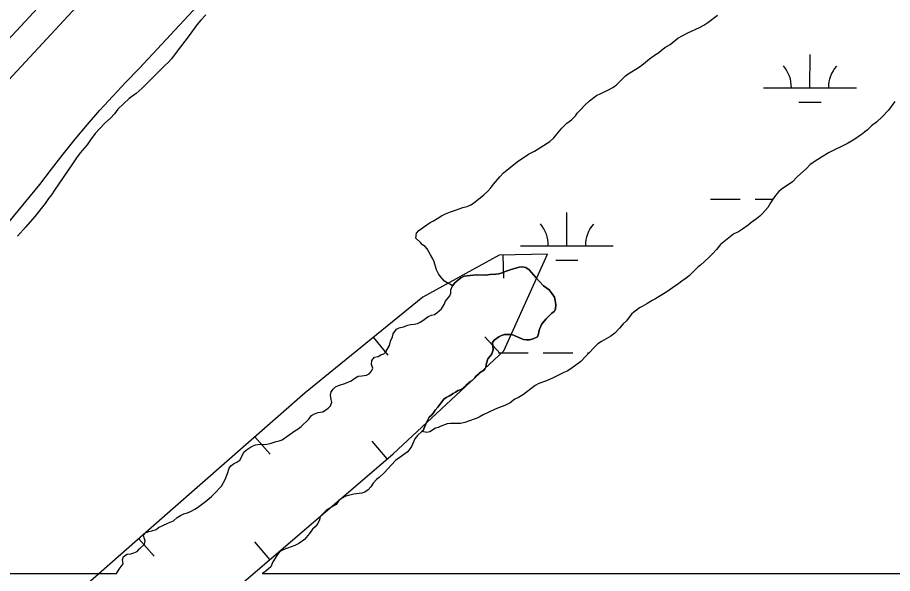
# Model space of a CAD drawing. Extents: x 3177385 to 3215275, y 903885 to 929304.
# Drawn here: x 3199953 to 3200896, y 922488 to 923087 of the extents above; entities that cross this region are included whole.
import ezdxf

# ---------------------------------------------------------------- set-up
doc = ezdxf.new("R2010")
doc.units = 0
for name, color, linetype in [('V-BORW-LINE', 7, 'Continuous'), ('V-LEVE-TOET', 7, 'Continuous'), ('V-SITE-VEGE', 7, 'Continuous'), ('V-SURV-LINE', 7, 'Continuous'), ('V-WETL-SWMP', 7, 'Continuous')]:
    doc.layers.add(name, color=color, linetype=linetype)

msp = doc.modelspace()

# ---------------------------------------------------------------- linework, layer by layer
at = {"layer": 'V-BORW-LINE'}
for p, q in [((3200476.1, 922831.42), (3200476.53, 922806.42)), ((3200336.46, 922742.87), (3200352.23, 922723.48)), ((3200473.56, 922725.09), (3200456.54, 922743.4)), ((3200209, 922635.65), (3200225.5, 922616.87)), ((3200351.34, 922611.89), (3200335.04, 922630.85)), ((3200083.88, 922525.63), (3200100.38, 922506.85)), ((3200224.98, 922503.31), (3200208.69, 922522.27))]:
    msp.add_line(p, q, dxfattribs=at)
for points in [[(3200472.06, 922831.35), (3200389.66, 922786.13)], [(3200523.95, 922832.24), (3200472.06, 922831.35)], [(3200476.9, 922728.2), (3200523.95, 922832.24)], [(3200389.66, 922786.13), (3200262.96, 922683.1)], [(3200357.71, 922617.37), (3200476.9, 922728.2)], [(3200262.96, 922683.1), (3200091.52, 922532.35)], [(3200191.67, 922474.68), (3200357.71, 922617.37)], [(3200091.52, 922532.35), (3199971.71, 922427.08)]]:
    msp.add_lwpolyline(points, dxfattribs=at)
at = {"layer": 'V-LEVE-TOET'}
msp.add_lwpolyline([(3199943.71, 922866.82), (3199977.4, 922907.55), (3199989.72, 922923.98), (3200002.35, 922940.2), (3200015.28, 922956.19), (3200028.5, 922971.94), (3200042.01, 922987.44), (3200055.8, 923002.7), (3200069.85, 923017.69), (3200084.17, 923032.42), (3200156.86, 923110.79)], dxfattribs=at)
at = {"layer": 'V-SITE-VEGE'}
for p, q in [((3200155.96, 923090.39), (3200150.48, 923084.46)), ((3200146.37, 923079.44), (3200138.15, 923068.02)), ((3200150.48, 923084.46), (3200146.37, 923079.44)), ((3200138.15, 923068.02), (3200123.99, 923049.77)), ((3200118.97, 923042.92), (3200116.23, 923039.72)), ((3200123.99, 923049.77), (3200118.97, 923042.92)), ((3200111.66, 923035.16), (3200103.9, 923027.86)), ((3200116.23, 923039.72), (3200111.66, 923035.16)), ((3200103.9, 923027.86), (3200087.46, 923011.43)), ((3200081.06, 923005.49), (3200073.3, 923000.02)), ((3200087.46, 923011.43), (3200081.06, 923005.49)), ((3200073.3, 923000.02), (3200061.43, 922988.6)), ((3200061.43, 922988.6), (3200057.77, 922983.58)), ((3200053.21, 922979.02), (3200047.27, 922973.54)), ((3200057.77, 922983.58), (3200053.21, 922979.02)), ((3200047.27, 922973.54), (3200036.76, 922962.59)), ((3200036.76, 922962.59), (3200031.74, 922955.74)), ((3200028.08, 922950.26), (3200020.78, 922941.59)), ((3200031.74, 922955.74), (3200028.08, 922950.26)), ((3200020.78, 922941.59), (3200016.67, 922936.11)), ((3200012.56, 922929.72), (3199992.92, 922901.42)), ((3200016.67, 922936.11), (3200012.56, 922929.72)), ((3199992.92, 922901.42), (3199989.72, 922896.4)), ((3199986.52, 922892.29), (3199982.87, 922886.81)), ((3199989.72, 922896.4), (3199986.52, 922892.29)), ((3199982.87, 922886.81), (3199971.9, 922873.12)), ((3199971.9, 922873.12), (3199962.31, 922861.71)), ((3199962.31, 922861.71), (3199953.18, 922851.66)), ((3200478.49, 922813.75), (3200485.92, 922816.23)), ((3200485.92, 922816.23), (3200490.05, 922817.26)), ((3200490.05, 922817.26), (3200493.56, 922818.5)), ((3200493.56, 922818.5), (3200496.86, 922818.7)), ((3200496.86, 922818.7), (3200500.78, 922818.08)), ((3200500.78, 922818.08), (3200504.29, 922815.6)), ((3200504.29, 922815.6), (3200509.45, 922809.62)), ((3200426.68, 922803.66), (3200430.81, 922806.96)), ((3200430.81, 922806.96), (3200434.32, 922808.61)), ((3200434.32, 922808.61), (3200447.32, 922810.25)), ((3200447.32, 922810.25), (3200457.23, 922809.84)), ((3200457.23, 922809.84), (3200462.18, 922810.45)), ((3200462.18, 922810.45), (3200468.58, 922810.66)), ((3200468.58, 922810.66), (3200471.68, 922811.28)), ((3200471.68, 922811.28), (3200475.39, 922812.31)), ((3200475.39, 922812.31), (3200478.49, 922813.75)), ((3200509.45, 922809.62), (3200511.71, 922806.73)), ((3200511.71, 922806.73), (3200515.22, 922803.22)), ((3200420.07, 922793.96), (3200421.76, 922798.3)), ((3200421.76, 922798.3), (3200424.2, 922801.39)), ((3200424.2, 922801.39), (3200426.68, 922803.66)), ((3200515.22, 922803.22), (3200519.76, 922798.26)), ((3200519.76, 922798.26), (3200525.75, 922793.93)), ((3200414.08, 922781.57), (3200419.04, 922787.35)), ((3200419.04, 922787.35), (3200419.87, 922790.45)), ((3200419.87, 922790.45), (3200420.07, 922793.96)), ((3200525.75, 922793.93), (3200529.25, 922789.59)), ((3200529.25, 922789.59), (3200531.52, 922785.87)), ((3200409.96, 922773.53), (3200412.64, 922778.27)), ((3200412.64, 922778.27), (3200414.08, 922781.57)), ((3200531.52, 922785.87), (3200532.35, 922782.57)), ((3200532.35, 922782.57), (3200533.17, 922778.03)), ((3200533.17, 922778.03), (3200532.75, 922773.28)), ((3200402.32, 922767.54), (3200405, 922768.99)), ((3200405, 922768.99), (3200409.96, 922773.53)), ((3200528.83, 922768.75), (3200522.64, 922762.56)), ((3200531.31, 922770.6), (3200528.83, 922768.75)), ((3200532.75, 922773.28), (3200531.31, 922770.6)), ((3200384.15, 922757.64), (3200387.04, 922759.09)), ((3200387.04, 922759.09), (3200389.73, 922760.94)), ((3200389.73, 922760.94), (3200392.62, 922763.21)), ((3200392.62, 922763.21), (3200395.5, 922765.07)), ((3200395.5, 922765.07), (3200399.22, 922766.72)), ((3200399.22, 922766.72), (3200402.32, 922767.54)), ((3200520.37, 922760.08), (3200517.68, 922756.57)), ((3200522.64, 922762.56), (3200520.37, 922760.08)), ((3200357.94, 922746.51), (3200361.24, 922751.46)), ((3200361.24, 922751.46), (3200364.34, 922752.9)), ((3200364.34, 922752.9), (3200368.88, 922754.14)), ((3200368.88, 922754.14), (3200373.63, 922755.79)), ((3200373.63, 922755.79), (3200376.52, 922756.61)), ((3200376.52, 922756.61), (3200380.44, 922756.82)), ((3200380.44, 922756.82), (3200384.15, 922757.64)), ((3200515, 922750.59), (3200514.38, 922746.46)), ((3200517.68, 922756.57), (3200515, 922750.59)), ((3200355.05, 922738.46), (3200357.11, 922743.2)), ((3200357.11, 922743.2), (3200357.94, 922746.51)), ((3200466.7, 922739.87), (3200464.84, 922737.19)), ((3200471.66, 922743.17), (3200466.7, 922739.87)), ((3200474.54, 922744.61), (3200471.66, 922743.17)), ((3200477.64, 922745.65), (3200474.54, 922744.61)), ((3200482.18, 922745.85), (3200477.64, 922745.65)), ((3200485.69, 922745.64), (3200482.18, 922745.85)), ((3200498.28, 922740.27), (3200485.69, 922745.64)), ((3200501.38, 922740.07), (3200498.28, 922740.27)), ((3200504.68, 922740.07), (3200501.38, 922740.07)), ((3200508.6, 922741.3), (3200504.68, 922740.07)), ((3200513.14, 922743.36), (3200508.6, 922741.3)), ((3200514.38, 922746.46), (3200513.14, 922743.36)), ((3200350.09, 922727.11), (3200353.81, 922734.12)), ((3200353.81, 922734.12), (3200355.05, 922738.46)), ((3200464.84, 922737.19), (3200465.67, 922729.34)), ((3200335.02, 922717.62), (3200337.7, 922721.33)), ((3200337.7, 922721.33), (3200341.63, 922722.16)), ((3200341.63, 922722.16), (3200344.72, 922724.01)), ((3200344.72, 922724.01), (3200347.82, 922725.04)), ((3200347.82, 922725.04), (3200350.09, 922727.11)), ((3200462.16, 922722.33), (3200459.68, 922719.44)), ((3200464.01, 922725.01), (3200462.16, 922722.33)), ((3200465.67, 922729.34), (3200464.01, 922725.01)), ((3200334.6, 922713.49), (3200335.02, 922717.62)), ((3200335.84, 922709.57), (3200334.6, 922713.49)), ((3200458.44, 922714.9), (3200457.61, 922710.56)), ((3200459.68, 922719.44), (3200458.44, 922714.9)), ((3200324.08, 922701.11), (3200329.24, 922702.14)), ((3200329.24, 922702.14), (3200331.92, 922703.58)), ((3200331.92, 922703.58), (3200334.4, 922706.47)), ((3200334.4, 922706.47), (3200335.84, 922709.57)), ((3200450.8, 922704.37), (3200447.7, 922701.49)), ((3200456.17, 922707.88), (3200450.8, 922704.37)), ((3200457.61, 922710.56), (3200456.17, 922707.88)), ((3200299.1, 922691), (3200305.71, 922693.07)), ((3200305.71, 922693.07), (3200312.52, 922695.95)), ((3200312.52, 922695.95), (3200316.65, 922698.84)), ((3200316.65, 922698.84), (3200319.95, 922700.91)), ((3200319.95, 922700.91), (3200324.08, 922701.11)), ((3200437.59, 922692.41), (3200435.52, 922689.73)), ((3200439.86, 922694.47), (3200437.59, 922692.41)), ((3200442.75, 922696.33), (3200439.86, 922694.47)), ((3200445.64, 922699.01), (3200442.75, 922696.33)), ((3200447.7, 922701.49), (3200445.64, 922699.01)), ((3200290.22, 922680.27), (3200291.05, 922684.2)), ((3200291.05, 922684.2), (3200293.53, 922687.29)), ((3200293.53, 922687.29), (3200295.8, 922689.56)), ((3200295.8, 922689.56), (3200299.1, 922691)), ((3200425, 922683.74), (3200422.31, 922682.3)), ((3200427.89, 922685.6), (3200425, 922683.74)), ((3200428.3, 922685.6), (3200427.89, 922685.6)), ((3200431.81, 922687.04), (3200428.3, 922685.6)), ((3200435.52, 922689.73), (3200431.81, 922687.04)), ((3200291.05, 922675.73), (3200290.22, 922680.27)), ((3200291.87, 922672.84), (3200291.05, 922675.73)), ((3200412.41, 922676.11), (3200405.8, 922667.45)), ((3200415.09, 922677.97), (3200412.41, 922676.11)), ((3200418.39, 922679.83), (3200415.09, 922677.97)), ((3200422.31, 922682.3), (3200418.39, 922679.83)), ((3200281.96, 922662.53), (3200287.95, 922666.45)), ((3200287.95, 922666.45), (3200290.22, 922668.92)), ((3200290.22, 922668.92), (3200291.87, 922672.84)), ((3200402.91, 922664.15), (3200401.25, 922661.46)), ((3200405.8, 922667.45), (3200402.91, 922664.15)), ((3200267.1, 922654.48), (3200269.99, 922658.61)), ((3200269.99, 922658.61), (3200273.09, 922660.47)), ((3200273.09, 922660.47), (3200277.01, 922661.7)), ((3200277.01, 922661.7), (3200281.96, 922662.53)), ((3200396.71, 922656.72), (3200393.41, 922650.32)), ((3200398.98, 922658.78), (3200396.71, 922656.72)), ((3200401.25, 922661.46), (3200398.98, 922658.78)), ((3200255.33, 922644.17), (3200258.64, 922646.85)), ((3200258.64, 922646.85), (3200261.11, 922649.32)), ((3200261.11, 922649.32), (3200264.42, 922652.01)), ((3200264.42, 922652.01), (3200267.1, 922654.48)), ((3200393.41, 922650.32), (3200390.31, 922642.48)), ((3200238.2, 922632.2), (3200245.63, 922637.77)), ((3200245.63, 922637.77), (3200251.82, 922642.1)), ((3200251.82, 922642.1), (3200255.33, 922644.17)), ((3200383.91, 922637.11), (3200381.02, 922633.4)), ((3200388.69, 922641.2), (3200383.91, 922637.11)), ((3200390.31, 922642.48), (3200388.69, 922641.2)), ((3200206.21, 922625.4), (3200209.72, 922626.84)), ((3200209.72, 922626.84), (3200214.46, 922627.46)), ((3200214.46, 922627.46), (3200218.59, 922627.25)), ((3200218.59, 922627.25), (3200221.89, 922627.66)), ((3200221.89, 922627.66), (3200225.2, 922628.28)), ((3200225.2, 922628.28), (3200231.8, 922630.55)), ((3200231.8, 922630.55), (3200235.1, 922631.17)), ((3200235.1, 922631.17), (3200238.2, 922632.2)), ((3200379.16, 922628.24), (3200377.51, 922625.14)), ((3200381.02, 922633.4), (3200379.16, 922628.24)), ((3200194.85, 922614.47), (3200196.71, 922618.39)), ((3200196.71, 922618.39), (3200197.12, 922619)), ((3200197.12, 922619), (3200199.81, 922621.48)), ((3200199.81, 922621.48), (3200203.11, 922623.75)), ((3200203.11, 922623.75), (3200206.21, 922625.4)), ((3200372.97, 922619.16), (3200360.37, 922610.08)), ((3200375.03, 922621.64), (3200372.97, 922619.16)), ((3200377.51, 922625.14), (3200375.03, 922621.64)), ((3200185.77, 922606.62), (3200189.28, 922608.27)), ((3200189.28, 922608.27), (3200192.58, 922610.34)), ((3200192.58, 922610.34), (3200194.85, 922614.47)), ((3200360.37, 922610.08), (3200348.19, 922596.67)), ((3200179.37, 922596.1), (3200181.02, 922601.67)), ((3200181.02, 922601.67), (3200182.88, 922604.15)), ((3200182.88, 922604.15), (3200185.77, 922606.62)), ((3200172.97, 922582.48), (3200176.89, 922589.7)), ((3200176.89, 922589.7), (3200179.37, 922596.1)), ((3200339.94, 922589.45), (3200336.43, 922585.53)), ((3200342.83, 922591.72), (3200339.94, 922589.45)), ((3200348.19, 922596.67), (3200342.83, 922591.72)), ((3200167.19, 922576.29), (3200170.28, 922579.8)), ((3200170.28, 922579.8), (3200172.97, 922582.48)), ((3200333.95, 922581.61), (3200331.06, 922578.31)), ((3200336.43, 922585.53), (3200333.95, 922581.61)), ((3200157.07, 922566.8), (3200162.65, 922571.75)), ((3200162.65, 922571.75), (3200164.91, 922574.23)), ((3200164.91, 922574.23), (3200167.19, 922576.29)), ((3200306.7, 922571.5), (3200302.16, 922569.03)), ((3200315.58, 922573.77), (3200306.7, 922571.5)), ((3200324.25, 922575.01), (3200315.58, 922573.77)), ((3200327.14, 922576.04), (3200324.25, 922575.01)), ((3200331.06, 922578.31), (3200327.14, 922576.04)), ((3200147.16, 922559.37), (3200151.29, 922562.67)), ((3200151.29, 922562.67), (3200154.39, 922564.74)), ((3200154.39, 922564.74), (3200157.07, 922566.8)), ((3200296.59, 922562.63), (3200288.95, 922558.3)), ((3200299.27, 922566.96), (3200296.59, 922562.63)), ((3200302.16, 922569.03), (3200299.27, 922566.96)), ((3200125.28, 922548.44), (3200128.79, 922550.92)), ((3200128.79, 922550.92), (3200132.3, 922552.57)), ((3200132.3, 922552.57), (3200136.22, 922553.8)), ((3200136.22, 922553.8), (3200140.35, 922555.45)), ((3200140.35, 922555.45), (3200144.27, 922557.51)), ((3200144.27, 922557.51), (3200147.16, 922559.37)), ((3200285.65, 922556.24), (3200279.25, 922549.84)), ((3200288.95, 922558.3), (3200285.65, 922556.24)), ((3200108.97, 922539.78), (3200115.79, 922542.87)), ((3200115.79, 922542.87), (3200121.15, 922544.93)), ((3200121.15, 922544.93), (3200125.28, 922548.44)), ((3200276.56, 922542), (3200273.88, 922538.49)), ((3200278.42, 922546.13), (3200276.56, 922542)), ((3200279.25, 922549.84), (3200278.42, 922546.13)), ((3200088.95, 922529.67), (3200091.01, 922532.15)), ((3200091.01, 922532.15), (3200094.52, 922533.38)), ((3200094.52, 922533.38), (3200098.03, 922534.21)), ((3200098.03, 922534.21), (3200102.37, 922535.85)), ((3200102.37, 922535.85), (3200105.05, 922537.71)), ((3200105.05, 922537.71), (3200108.97, 922539.78)), ((3200270.99, 922536.01), (3200267.68, 922531.48)), ((3200273.88, 922538.49), (3200270.99, 922536.01)), ((3200089.57, 922526.57), (3200088.95, 922529.67)), ((3200090.81, 922523.48), (3200089.57, 922526.57)), ((3200089.98, 922519.97), (3200090.81, 922523.48)), ((3200262.31, 922525.08), (3200256.33, 922520.54)), ((3200267.68, 922531.48), (3200262.31, 922525.08)), ((3200082.14, 922511.92), (3200084.61, 922515.02)), ((3200084.61, 922515.02), (3200089.98, 922519.97)), ((3200240.02, 922514.15), (3200235.89, 922512.08)), ((3200251.79, 922518.27), (3200240.02, 922514.15)), ((3200256.33, 922520.54), (3200251.79, 922518.27)), ((3200066.45, 922503.05), (3200067.48, 922506.56)), ((3200067.48, 922506.56), (3200071.2, 922509.04)), ((3200071.2, 922509.04), (3200075.32, 922509.45)), ((3200075.32, 922509.45), (3200078.63, 922510.48)), ((3200078.63, 922510.48), (3200082.14, 922511.92)), ((3200232.59, 922507.55), (3200228.25, 922500.73)), ((3200235.89, 922512.08), (3200232.59, 922507.55)), ((3200062.73, 922492.94), (3200064.79, 922495.83)), ((3200064.79, 922495.83), (3200067.06, 922498.51)), ((3200067.06, 922498.51), (3200066.45, 922503.05)), ((3200225.98, 922495.57), (3200220.82, 922490.62)), ((3200228.25, 922500.73), (3200225.98, 922495.57)), ((3199610.59, 922488.26), (3200059.8, 922488.26)), ((3200059.8, 922488.26), (3200062.73, 922492.94)), ((3200217.31, 922488.77), (3200216.64, 922488.26)), ((3200216.64, 922488.26), (3206653.45, 922488.26)), ((3200220.82, 922490.62), (3200217.31, 922488.77))]:
    msp.add_line(p, q, dxfattribs=at)
at = {"layer": 'V-SURV-LINE'}
for points in [[(3198957.08, 922000.13), (3200575.07, 923745.61)], [(3200597.08, 923725.23), (3198979.09, 921979.74)]]:
    msp.add_lwpolyline(points, dxfattribs=at)
at = {"layer": 'V-WETL-SWMP'}
for p, q in [((3200806.78, 923011.6), (3200806.86, 923047.6)), ((3200756.78, 923011.71), (3200856.78, 923011.48)), ((3200794.74, 922996.19), (3200818.74, 922996.14)), ((3200699.65, 922891.78), (3200731.65, 922891.7)), ((3200747.65, 922891.67), (3200766.64, 922891.62)), ((3200544.94, 922841.4), (3200545.03, 922877.4)), ((3200494.94, 922841.51), (3200594.94, 922841.28)), ((3200532.91, 922825.99), (3200556.91, 922825.94)), ((3200471.26, 922726.14), (3200503.26, 922726.06)), ((3200519.26, 922726.03), (3200551.26, 922725.95)), ((3200567.26, 922725.92), (3200568.61, 922725.91))]:
    msp.add_line(p, q, dxfattribs=at)
for points in [[(3200424.87, 922879.77), (3200432.92, 922882.66), (3200437.67, 922883.69), (3200441.59, 922885.55), (3200444.48, 922887.41), (3200455.63, 922896.48), (3200459.76, 922900.2), (3200462.86, 922903.7), (3200465.95, 922907.83), (3200472.56, 922915.88), (3200476.69, 922920.01), (3200480.61, 922923.31), (3200493, 922933), (3200495.68, 922934.86), (3200503.73, 922940.02), (3200510.13, 922943.32), (3200526.44, 922953.84), (3200530.98, 922957.76), (3200534.08, 922961.68), (3200539.65, 922968.28), (3200545.02, 922973.44), (3200549.77, 922977.15), (3200554.1, 922981.49), (3200556.17, 922984.17), (3200559.26, 922987.68), (3200564.22, 922992.83), (3200569.38, 922997.79), (3200573.92, 923001.29), (3200577.02, 923003.36), (3200581.35, 923005.63), (3200589.82, 923009.34), (3200594.56, 923011.81), (3200598.49, 923014.7), (3200607.98, 923024.61), (3200610.87, 923026.88), (3200621.19, 923032.86), (3200625.74, 923036.16), (3200629.66, 923039.25), (3200633.79, 923042.97), (3200641.42, 923048.12), (3200642.66, 923048.74), (3200650.51, 923054.93), (3200656.29, 923058.44), (3200664.54, 923065.04), (3200675.28, 923071.02), (3200687.87, 923076.8), (3200692.41, 923079.27), (3200696.75, 923081.96), (3200707.27, 923090)], [(3200898.36, 922996.87), (3200891.34, 922987.58), (3200884.94, 922980.56), (3200878.54, 922974.79), (3200873.18, 922970.66), (3200868.22, 922966.12), (3200865.74, 922964.27), (3200863.47, 922962.2), (3200861.2, 922960.76), (3200855.22, 922956.43), (3200847.16, 922951.47), (3200844.48, 922950.03), (3200840.15, 922948.17), (3200833.13, 922944.67), (3200827.56, 922941.78), (3200819.09, 922937.04), (3200815.17, 922934.56), (3200807.12, 922928.99), (3200803.2, 922924.86), (3200793.08, 922915.58), (3200787.92, 922910.21), (3200775.74, 922901.96), (3200773.26, 922899.9), (3200769.55, 922895.77), (3200766.66, 922891.65), (3200764.38, 922887.52), (3200761.29, 922882.57), (3200755.51, 922876.17), (3200752.62, 922873.28), (3200749.31, 922870.6), (3200745.6, 922867.92), (3200742.71, 922865.65), (3200740.23, 922863.58), (3200734.24, 922859.25), (3200729.7, 922856.57), (3200724.95, 922854.3), (3200710.3, 922842.75), (3200706.17, 922837.38), (3200701.83, 922832.64), (3200697.91, 922828.72), (3200688.83, 922820.67), (3200686.35, 922818.81), (3200680.78, 922812.83), (3200677.06, 922809.32), (3200672.93, 922806.02), (3200669.01, 922803.55), (3200665.29, 922800.45), (3200661.16, 922797.98), (3200652.7, 922791.79), (3200642.38, 922785.8), (3200639.7, 922783.95), (3200636.81, 922782.3), (3200631.23, 922779), (3200625.87, 922775.9), (3200623.18, 922774.67), (3200619.88, 922771.98), (3200616.99, 922769.92), (3200614.72, 922767.65), (3200611, 922763.11), (3200609.14, 922760.43)], [(3200388.69, 922641.2), (3200390.31, 922642.48), (3200393.41, 922650.32), (3200396.71, 922656.72), (3200398.98, 922658.78), (3200401.25, 922661.46), (3200402.91, 922664.14), (3200405.8, 922667.44), (3200412.4, 922676.11), (3200415.09, 922677.97), (3200418.39, 922679.82), (3200422.31, 922682.3), (3200425, 922683.74), (3200427.89, 922685.6), (3200428.3, 922685.6), (3200431.81, 922687.04), (3200435.52, 922689.73), (3200437.59, 922692.41), (3200439.86, 922694.47), (3200442.75, 922696.33), (3200445.64, 922699.01), (3200447.7, 922701.49), (3200450.8, 922704.38), (3200456.17, 922707.88), (3200457.61, 922710.56), (3200458.44, 922714.9), (3200459.68, 922719.44), (3200462.16, 922722.33), (3200464.02, 922725.01), (3200465.67, 922729.34), (3200464.84, 922737.19), (3200466.7, 922739.87), (3200471.66, 922743.17), (3200474.55, 922744.61), (3200477.64, 922745.64), (3200482.18, 922745.85), (3200485.69, 922745.64), (3200498.28, 922740.27), (3200501.38, 922740.07), (3200504.68, 922740.06), (3200508.6, 922741.3), (3200513.14, 922743.36), (3200514.38, 922746.46), (3200515, 922750.59), (3200517.69, 922756.57), (3200520.37, 922760.08), (3200522.64, 922762.56), (3200528.83, 922768.75), (3200531.31, 922770.6), (3200532.76, 922773.28), (3200533.17, 922778.03), (3200532.35, 922782.57), (3200531.52, 922785.87), (3200529.25, 922789.59), (3200525.75, 922793.93), (3200519.76, 922798.26), (3200515.22, 922803.22), (3200511.71, 922806.73), (3200509.45, 922809.62), (3200504.29, 922815.6), (3200500.78, 922818.08), (3200496.86, 922818.7), (3200493.56, 922818.5), (3200490.05, 922817.26), (3200485.92, 922816.23), (3200478.49, 922813.75), (3200475.39, 922812.31), (3200471.68, 922811.28), (3200468.58, 922810.66), (3200462.18, 922810.46), (3200457.23, 922809.84), (3200447.32, 922810.25), (3200434.32, 922808.61), (3200430.81, 922806.96), (3200426.68, 922803.65), (3200424.2, 922801.39), (3200421.77, 922798.3), (3200418.87, 922799.9), (3200415.98, 922801.56), (3200413.29, 922803.41), (3200408.34, 922808.58), (3200406.49, 922811.26), (3200404.63, 922815.39), (3200402.15, 922824.06), (3200400.71, 922827.36), (3200398.03, 922831.69), (3200394.52, 922838.09), (3200392.46, 922840.57), (3200389.57, 922842.43), (3200387.3, 922844.91), (3200382.14, 922849.65), (3200382.97, 922855.02), (3200385.45, 922857.91), (3200390.4, 922861.62), (3200397.83, 922866.57), (3200401.34, 922868.43), (3200405.88, 922871.32), (3200409.81, 922873.59), (3200414.35, 922875.86), (3200419.71, 922878.12), (3200424.87, 922879.77)], [(3200609.14, 922760.43), (3200605.63, 922757.13), (3200601.71, 922752.59), (3200596.55, 922747.22), (3200592.22, 922744.13), (3200582.1, 922738.15), (3200578.38, 922735.67), (3200564.97, 922722.26), (3200559.8, 922716.69), (3200549.07, 922708.85), (3200545.15, 922706.37), (3200541.84, 922704.93), (3200530.08, 922698.95), (3200523.06, 922695.85), (3200514.6, 922693.17), (3200510.88, 922690.9), (3200498.29, 922681.21), (3200492.72, 922677.91), (3200489, 922676.05), (3200483.84, 922672.34), (3200478.27, 922669.24), (3200471.46, 922666.77), (3200466.91, 922664.91), (3200454.94, 922659.34), (3200450.4, 922656.87), (3200447.3, 922655.42), (3200439.05, 922652.33), (3200434.92, 922651.09), (3200430.38, 922650.06), (3200427.08, 922649.86), (3200423.36, 922650.07), (3200419.65, 922650.07), (3200416.14, 922649.45), (3200408.29, 922646.77), (3200406.23, 922645.53), (3200403.34, 922644.7), (3200397.15, 922640.99), (3200394.26, 922640.17), (3200388.69, 922641.2)]]:
    msp.add_lwpolyline(points, dxfattribs=at)
for centre, start, end in [((3200751.54, 923012.2), 359.09486, 40.63851), ((3200862.02, 923011.94), 139.09483, 180.63849), ((3200489.7, 922842), 359.09486, 40.63851), ((3200600.19, 922841.74), 139.09483, 180.63849)]:
    msp.add_arc(centre, 35.25, start, end, dxfattribs=at)

doc.saveas('drawing.dxf')
